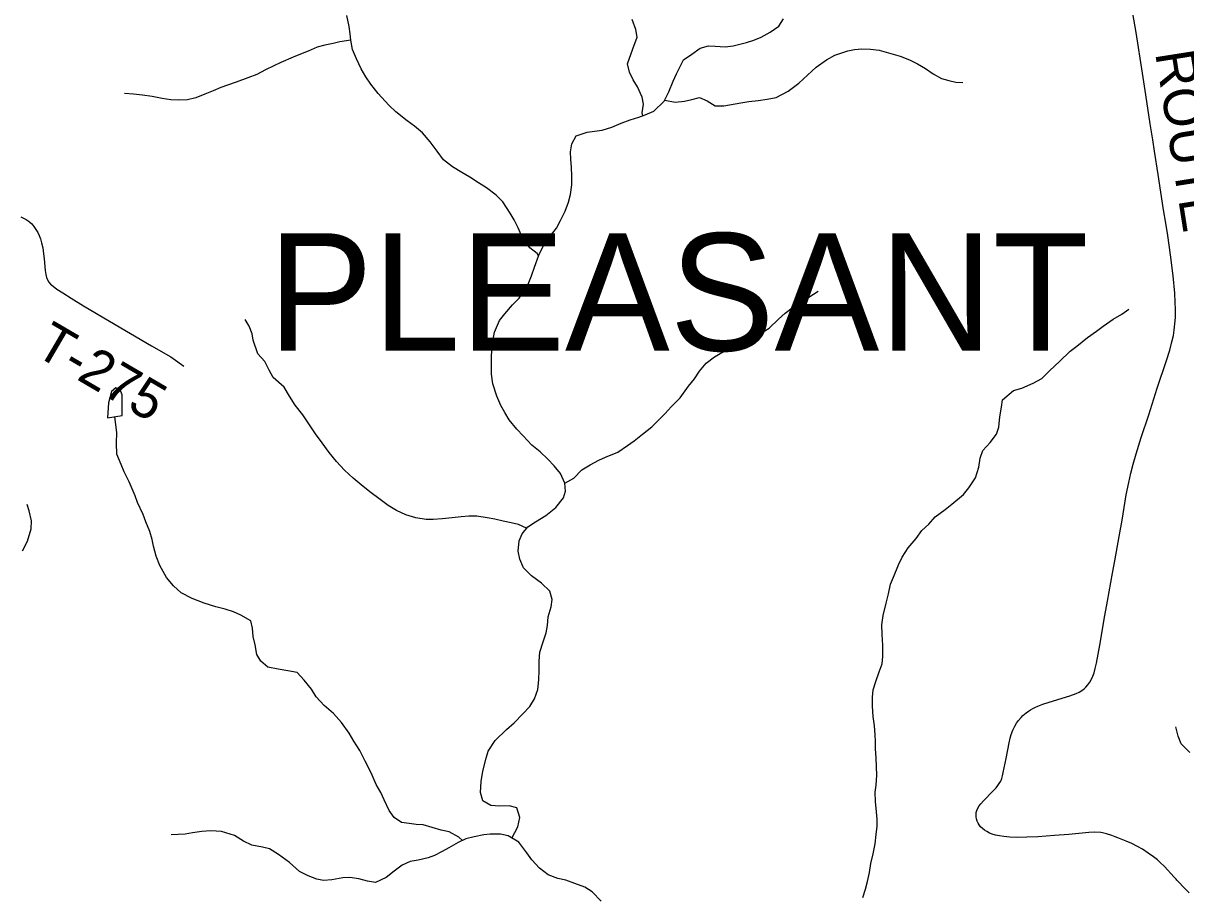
# Model space of a CAD drawing. Extents: x 1451455 to 1749751, y 218250 to 574981.
# Drawn here: x 1563948 to 1572855, y 296211 to 302883 of the extents above; entities that cross this region are included whole.
import ezdxf

# ---------------------------------------------------------------- set-up
doc = ezdxf.new("R2010")
doc.units = 0
for name, color, linetype in [('GM_X_County_Road', 7, 'Continuous'), ('GM_X_County_Road_Text', 7, 'Continuous'), ('GM_X_Minor_Lake', 7, 'Continuous'), ('GM_X_Minor_River', 7, 'Continuous'), ('GM_X_Township_Road', 7, 'Continuous'), ('GM_X_Township_Road_Text', 7, 'Continuous'), ('GM_X_Township_Text', 7, 'Continuous')]:
    doc.layers.add(name, color=color, linetype=linetype)

msp = doc.modelspace()

# ---------------------------------------------------------------- linework, layer by layer
at = {"layer": 'GM_X_County_Road'}
msp.add_lwpolyline([(1572880, 296218.5), (1572840.9, 296258.1), (1572797.8, 296303.1), (1572787, 296315.4), (1572780.4, 296322.6), (1572764.8, 296339.6), (1572691.8, 296419.1), (1572659.3, 296451), (1572637.4, 296470.4), (1572607, 296494.9), (1572567.4, 296523.5), (1572523.7, 296551.8), (1572484.2, 296574.6), (1572440.5, 296596.6), (1572398.8, 296615.1), (1572334.8, 296639.8), (1572313.3, 296648.1), (1572288.8, 296656.8), (1572248.6, 296670), (1572217, 296677.1), (1572204.3, 296679.5), (1572156.2, 296683.2), (1572110.8, 296681.7), (1572036.1, 296674), (1571957.7, 296666), (1571849.9, 296656.7), (1571722.4, 296647.4), (1571637.1, 296644.3), (1571568.2, 296643.7), (1571505.7, 296645.5), (1571459.8, 296649.3), (1571427.1, 296654.1), (1571397.7, 296660.3), (1571372.2, 296668), (1571350.6, 296676.7), (1571329.6, 296687.3), (1571312.7, 296698.1), (1571297, 296710.8), (1571282.7, 296725.2), (1571272.3, 296738.5), (1571263.3, 296752.9), (1571256.1, 296768.3), (1571251.2, 296784.6), (1571248.5, 296801.5), (1571248.4, 296818.4), (1571250.1, 296835), (1571253.6, 296848.2), (1571261.7, 296866.9), (1571272.1, 296884.2), (1571284.2, 296900.2), (1571304.2, 296922.4), (1571377.5, 296997.4), (1571401.1, 297024.2), (1571415.5, 297040.5), (1571425.8, 297056), (1571436.7, 297073.1), (1571445, 297093.7), (1571449.5, 297114.6), (1571455.7, 297139.6), (1571478.2, 297248.6), (1571500.9, 297367.8), (1571509.2, 297403.1), (1571517.6, 297431.7), (1571530.6, 297465.7), (1571545.2, 297495.7), (1571558.8, 297518.5), (1571574, 297540.3), (1571593.5, 297563), (1571607.5, 297577.2), (1571633, 297598.6), (1571649.2, 297610.1), (1571665.1, 297620.3), (1571682.7, 297631.2), (1571697.6, 297638.9), (1571720.9, 297649.8), (1571760.7, 297664.3), (1571799.8, 297676.9), (1571875, 297700.3), (1571965.8, 297728.1), (1572014.7, 297745.9), (1572038.1, 297756.9), (1572057.5, 297768), (1572075.2, 297781.8), (1572089.1, 297794.9), (1572103.8, 297811.8), (1572118.9, 297832.6), (1572131.8, 297854.9), (1572142.7, 297878.2), (1572152.7, 297905.5), (1572161.7, 297936.7), (1572170.8, 297978), (1572195.8, 298116.6), (1572235.5, 298342.6), (1572254.4, 298452.6), (1572293.3, 298668.9), (1572310.3, 298762.4), (1572344, 298949.5), (1572366.5, 299075.4), (1572399.1, 299269.5), (1572417.3, 299363), (1572432.9, 299433.7), (1572450.8, 299503.7), (1572474.1, 299582.5), (1572514.2, 299707.6), (1572571, 299882.3), (1572636.7, 300085.2), (1572706.6, 300297), (1572731.4, 300378.4), (1572748.6, 300441.6), (1572759.7, 300489.2), (1572766.6, 300531), (1572772, 300579.6), (1572775.1, 300628.5), (1572776.1, 300690.5), (1572774.6, 300742.7), (1572769.7, 300814.6), (1572756.9, 300948.2), (1572737.1, 301107.4), (1572717, 301256.8), (1572701.4, 301350.5), (1572684.2, 301454.1), (1572642.3, 301723.2), (1572615.3, 301901.6), (1572601.9, 301989.1), (1572582.4, 302112.3), (1572550, 302333), (1572522.6, 302501.3), (1572473.7, 302812.5), (1572449.3, 302958)], dxfattribs=at)
at = {"layer": 'GM_X_Minor_Lake'}
for points in [[(1564705.8, 299876.2), (1564705.6, 299982.3), (1564706.5, 300034.3), (1564691.1, 300074.6), (1564657.4, 300089.1), (1564625, 300061.6), (1564601.5, 299973.9), (1564593.6, 299858)], [(1564593.6, 299858), (1564705.8, 299876.2)]]:
    msp.add_lwpolyline(points, dxfattribs=at)
at = {"layer": 'GM_X_Minor_River'}
for points in [[(1567896.4, 301100.4), (1567886.3, 301119.3), (1567829.1, 301162.2), (1567770.5, 301243.2), (1567739.7, 301313.7), (1567708.7, 301376.2), (1567677.6, 301426.7), (1567621.1, 301513.7), (1567572, 301566.5), (1567497, 301621.7), (1567435.7, 301660.7), (1567368.5, 301703.7), (1567307.1, 301738.7), (1567237.9, 301781.8), (1567168.9, 301837), (1567118, 301901.8), (1567065.3, 301974.7), (1567006.5, 302043.6), (1566945.3, 302094.6), (1566890.1, 302135.5), (1566803.3, 302204.9), (1566750.1, 302253.8), (1566667.7, 302343.2), (1566611, 302416.1), (1566571.9, 302472.8), (1566537, 302533.3), (1566502.3, 302610), (1566469.5, 302680.5), (1566456.7, 302752.8), (1566451.6, 302802.9), (1566444.5, 302857), (1566427.9, 302943.4)], [(1569071, 302645.8), (1569133.7, 302690.8), (1569198, 302709.9), (1569249.9, 302707), (1569325.8, 302701.9), (1569387.8, 302708.9), (1569490.2, 302735.3), (1569544.5, 302752.5), (1569600.8, 302775.6), (1569671.4, 302814.5), (1569736.1, 302859.6), (1569773, 302917)], [(1568693.8, 302173.5), (1568689.8, 302195.4), (1568698.9, 302263.3), (1568689.8, 302315.5), (1568653.1, 302396.1), (1568622, 302448.7), (1568593.1, 302509.2), (1568578.1, 302571.4), (1568618, 302686.9), (1568651.5, 302776.5), (1568642.5, 302834.6), (1568613.8, 302911.2)], [(1566456.7, 302752.8), (1566374.6, 302740), (1566322.4, 302728.9), (1566258.2, 302715.8), (1566200, 302698.8), (1566131.5, 302667.8), (1566071.2, 302644.7), (1566016.9, 302623.6), (1565922.3, 302583), (1565867.8, 302555.8), (1565803.4, 302526.8), (1565736.8, 302489.8), (1565668.5, 302464.9), (1565578, 302432.3), (1565513.6, 302407.3), (1565461.4, 302390.1), (1565403, 302365), (1565338.6, 302340), (1565270.2, 302311), (1565206, 302296), (1565138, 302293.1), (1565078.1, 302296), (1565012.3, 302307.1), (1564934.6, 302322.3), (1564860.8, 302331.5), (1564793, 302338.5), (1564723.1, 302343.6)], [(1568862.9, 302294.3), (1568942.9, 302277.5), (1569013, 302286.4), (1569069.2, 302297.6), (1569129.4, 302312.6), (1569188.9, 302287.7), (1569248.3, 302250.7), (1569316.2, 302249.7), (1569446.5, 302273.6), (1569506.6, 302282.7), (1569578.7, 302291.6), (1569646.8, 302300.5), (1569717, 302313.5), (1569809.7, 302362.1), (1569890.7, 302424.8), (1569955.7, 302485.9), (1570022.7, 302546.9), (1570101.5, 302603.7), (1570166.1, 302638.7), (1570266.6, 302671.2), (1570316.7, 302682.4), (1570372.8, 302687.5), (1570438.7, 302684.5), (1570504.5, 302675.5), (1570596, 302652), (1570665.6, 302630.9), (1570737.1, 302601.8), (1570798.5, 302570.8), (1570861.9, 302535.8), (1570919.1, 302494.8), (1570982.5, 302459.8), (1571040.2, 302442.9), (1571093.9, 302432.1), (1571147.9, 302429.2)], [(1567691.1, 296638.1), (1567736.6, 296725.1), (1567753.8, 296796.9), (1567729, 296869.3), (1567671.3, 296884.2), (1567597.4, 296883.4), (1567529.5, 296888.5), (1567468.1, 296923.4), (1567451.2, 296987.7), (1567456.6, 297071.7), (1567468, 297151.6), (1567493.6, 297249.2), (1567510.5, 297305), (1567563.8, 297386.2), (1567649.2, 297469), (1567708, 297520.1), (1567775.1, 297591.1), (1567830, 297646.3), (1567865, 297705.8), (1567890.2, 297777.4), (1567899.4, 297851.3), (1567900.6, 297923.3), (1567899.8, 297993.4), (1567906.9, 298063.3), (1567932.3, 298143), (1567955.4, 298210.6), (1567964.3, 298266.5), (1567969.4, 298334.5), (1567992.7, 298410.2), (1567999.6, 298466.1), (1567982.7, 298530.4), (1567917.8, 298591.4), (1567842.8, 298646.6), (1567779.9, 298709.6), (1567753, 298776.1), (1567740.1, 298836.3), (1567747.4, 298916.2), (1567770.3, 298969.9), (1567813.2, 299023.3), (1567873.8, 299062.3), (1567950.5, 299109.2), (1568027.5, 299172), (1568086.7, 299245.1), (1568103.5, 299296.9), (1568096.5, 299357), (1568063.8, 299431.6), (1568016.8, 299490.3), (1567967.8, 299543.1), (1567908.7, 299598.1), (1567843.6, 299649.1), (1567776.9, 299720.2), (1567729.8, 299773), (1567671, 299843.9), (1567638, 299898.5), (1567606.9, 299953), (1567576.2, 300025.5), (1567545.8, 300120), (1567535, 300194.2), (1567534.3, 300270.3), (1567535.4, 300336.3), (1567540.4, 300394.2), (1567547.5, 300460.2), (1567558.4, 300516), (1567597.9, 300605.5), (1567636.7, 300656.9), (1567695.8, 300724), (1567746.6, 300775.2), (1567810.2, 300870.3), (1567841.5, 300947.9), (1567864.5, 301013.5), (1567898.1, 301105.1), (1567933.3, 301178.6), (1567978.3, 301239.9), (1568033.4, 301313.1), (1568064.4, 301370.6), (1568099.6, 301442.1), (1568124.7, 301511.8), (1568139.7, 301571.6), (1568150.9, 301645.5), (1568152.1, 301713.5), (1568149.2, 301777.6), (1568144.2, 301841.7), (1568141.2, 301897.8), (1568152.2, 301959.6), (1568183.2, 302019.2), (1568267.6, 302047.9), (1568323.7, 302055), (1568383.8, 302064.1), (1568458.1, 302087), (1568528.5, 302115.9), (1568596.9, 302142.8), (1568663.2, 302161.8), (1568713.5, 302181), (1568779.9, 302210), (1568859.2, 302286.8), (1568894.3, 302356.3), (1568927.6, 302437.9), (1568952.6, 302495.5), (1568977.4, 302547.2), (1569006.3, 302602.8), (1569071, 302645.8)], [(1568096.5, 299357), (1568165.2, 299396), (1568228.2, 299459), (1568290.8, 299498.1), (1568357.3, 299535.1), (1568407.7, 299556.3), (1568502.3, 299596.8), (1568577, 299645.7), (1568627.6, 299682.9), (1568692.4, 299733.9), (1568763.3, 299790.9), (1568814.1, 299840.1), (1568864.9, 299891.3), (1568911.8, 299942.6), (1568980.9, 300011.6), (1569044.3, 300100.6), (1569091.3, 300157.9), (1569130.2, 300217.4), (1569179.2, 300278.6), (1569244, 300325.6), (1569318.6, 300368.5), (1569391.1, 300397.4), (1569457.6, 300430.4), (1569524.1, 300465.3), (1569596.7, 300506.2), (1569663.4, 300547.2), (1569734.5, 300616.1), (1569785.2, 300661.4), (1569850, 300710.4), (1569916.7, 300755.4), (1569967.1, 300784.6), (1570037.8, 300829.5)], [(1570379.4, 296181.9), (1570400.5, 296245.6), (1570415.5, 296305.4), (1570430.6, 296375.2), (1570441.8, 296443.1), (1570459, 296516.9), (1570474.2, 296592.7), (1570483.4, 296664.6), (1570490.5, 296730.5), (1570491.4, 296782.5), (1570486.4, 296838.6), (1570477.7, 296918.8), (1570474.9, 296988.9), (1570481.8, 297044.8), (1570487.1, 297120.8), (1570486.1, 297182.8), (1570483.3, 297252.9), (1570478.5, 297321), (1570477.4, 297379.1), (1570474.3, 297429.1), (1570469.5, 297499.3), (1570458.7, 297569.5), (1570454, 297649.6), (1570455.2, 297717.6), (1570460.1, 297773.5), (1570481.2, 297837.2), (1570506.4, 297910.9), (1570527.4, 297972.6), (1570534.4, 298030.5), (1570533.8, 298116.6), (1570529.2, 298198.7), (1570526.4, 298272.8), (1570535.6, 298344.6), (1570559.2, 298438.3), (1570576.4, 298510.1), (1570591.6, 298583.9), (1570614.5, 298637.5), (1570654.1, 298731), (1570681, 298790.6), (1570728.2, 298861.9), (1570789.4, 298935), (1570832.4, 298996.3), (1570887.1, 299043.5), (1570934, 299098.8), (1571010.9, 299155.6), (1571061.6, 299196.8), (1571152.8, 299271.4), (1571193.6, 299322.8), (1571244.8, 299398.1), (1571268.2, 299479.7), (1571279.4, 299549.6), (1571300.4, 299609.3), (1571357.3, 299670.4), (1571404.4, 299733.7), (1571423.3, 299787.5), (1571430.6, 299867.4), (1571441.8, 299941.2), (1571450.8, 299997.1), (1571535.9, 300067.8), (1571598.1, 300084.9), (1571684.7, 300123.5), (1571751.3, 300160.5), (1571814.3, 300221.6), (1571887.4, 300290.5), (1571968.7, 300369.2), (1572019.3, 300408.5), (1572102.3, 300475.2), (1572171.1, 300524.1), (1572221.7, 300561.4), (1572298.5, 300614.2), (1572365.1, 300653.2), (1572419.7, 300690.4)], [(1567804.7, 299012.8), (1567743.5, 299040.4), (1567685.8, 299055.3), (1567624, 299066.2), (1567560.3, 299081.2), (1567502.5, 299092.1), (1567422.8, 299105.4), (1567362.9, 299106.3), (1567302.8, 299101.2), (1567234.7, 299092.3), (1567156.7, 299083.5), (1567088.6, 299078.6), (1567034.7, 299079.4), (1566957, 299092.6), (1566879.4, 299115.8), (1566808, 299149), (1566744.7, 299188), (1566681.5, 299233), (1566604.6, 299292.2), (1566537.5, 299345.3), (1566474.4, 299396.3), (1566409.5, 299457.4), (1566346.7, 299524.4), (1566291.9, 299593.3), (1566239.2, 299668.1), (1566186.4, 299737), (1566135.7, 299813.8), (1566088.8, 299880.6), (1566030.2, 299955.6), (1565987.3, 300024.3), (1565946.5, 300093), (1565863.8, 300168.3), (1565830.8, 300224.8), (1565799.9, 300289.4), (1565745, 300348.3), (1565710.7, 300452.9), (1565701.6, 300503), (1565678.6, 300561.4), (1565647.4, 300611.9)], [(1567313.8, 296619.8), (1567285.6, 296644.1), (1567212.4, 296685.2), (1567150.6, 296698.2), (1567081, 296719.3), (1567011.4, 296738.4), (1566957.5, 296743.2), (1566905.7, 296750), (1566845.9, 296757), (1566790.5, 296795.8), (1566751.5, 296850.5), (1566712.9, 296931.1), (1566687.8, 296987.6), (1566652.9, 297048.1), (1566612.4, 297138.8), (1566568, 297227.6), (1566527.3, 297308.3), (1566480.6, 297381), (1566445.6, 297441.6), (1566387.1, 297524.6), (1566324.3, 297591.6), (1566253.4, 297654.7), (1566192.5, 297721.7), (1566157.5, 297778.3), (1566100.7, 297847.2), (1566045.7, 297906.1), (1565976, 297919.2), (1565900.3, 297932.4), (1565822.6, 297947.6), (1565769.4, 297994.5), (1565738.3, 298045), (1565725.6, 298119.2), (1565710.7, 298183.5), (1565703.7, 298247.6), (1565692.7, 298303.9), (1565615.5, 298347.1), (1565559.9, 298372), (1565494.3, 298393), (1565422.7, 298410.1), (1565333.2, 298437.5), (1565241.9, 298473), (1565158.7, 298516.3), (1565099.6, 298571.2), (1565044.7, 298634.1), (1564994.3, 298727), (1564965.6, 298799.5), (1564946.9, 298875.8), (1564935.7, 298926), (1564916.7, 298986.4), (1564886, 299060.9), (1564867, 299117.2), (1564824.5, 299209.9), (1564805.4, 299260.3), (1564782.3, 299314.7), (1564759.2, 299367), (1564720.6, 299445.7), (1564697.5, 299502.1), (1564664.9, 299580.6), (1564662.3, 299664.8), (1564665.7, 299746.8), (1564648.5, 299866.9)], [(1563941, 298839.5), (1563980.2, 298912.9), (1564007.8, 299008.6), (1564010.8, 299068.5), (1563992.1, 299144.9), (1563976.9, 299195.2)], [(1572886.1, 297293.7), (1572819.3, 297360.8), (1572796.3, 297419.2), (1572777.5, 297489.5)], [(1565383.9, 296693.6), (1565315.9, 296688.6), (1565245.8, 296677.7), (1565189.7, 296668.6), (1565133.7, 296665.5), (1565081.7, 296662.3)], [(1568374.6, 296154.9), (1568305.8, 296226), (1568250.4, 296260.9), (1568173, 296290.1), (1568105.5, 296315.1), (1568043.7, 296328.1), (1567970.3, 296357.3), (1567903.1, 296406.3), (1567844.3, 296471.3), (1567807.2, 296523.9), (1567744.6, 296606.9), (1567663.5, 296654.2), (1567605.7, 296667.1), (1567525.8, 296668.4), (1567475.8, 296663.1), (1567403.6, 296648.2), (1567339.4, 296631.2), (1567279, 296604.1), (1567208.3, 296563.2), (1567157.9, 296536), (1567099.4, 296504.9), (1567049.2, 296485.6), (1566972.9, 296468.8), (1566912.8, 296457.7), (1566850.4, 296430.7), (1566789.7, 296385.6), (1566728.9, 296336.5), (1566646.3, 296297.7), (1566584.5, 296306.7), (1566518.9, 296325.7), (1566451.1, 296336.8), (1566397.1, 296333.6), (1566312.9, 296316.9), (1566248.9, 296313.9), (1566197.1, 296322.7), (1566129.6, 296347.8), (1566064.2, 296380.8), (1565987.4, 296452.1), (1565904.5, 296511.4), (1565835.3, 296556.5), (1565781.5, 296567.3), (1565699.9, 296584.6), (1565634.4, 296613.6), (1565565.2, 296658.8), (1565465.8, 296688.3), (1565383.9, 296693.6)]]:
    msp.add_lwpolyline(points, dxfattribs=at)
at = {"layer": 'GM_X_Township_Road'}
msp.add_lwpolyline([(1563928.4, 301398.8), (1563954.8, 301387), (1563970.1, 301378.6), (1563984.9, 301369.6), (1563998.1, 301359.1), (1564013.9, 301344.3), (1564030.2, 301323.9), (1564045.6, 301302.6), (1564058.8, 301280), (1564070, 301256.3), (1564079.3, 301231.7), (1564088.3, 301200.2), (1564096.8, 301161.7), (1564104.2, 301116.4), (1564108.6, 301077.3), (1564115.9, 300989), (1564120.7, 300956.5), (1564126.6, 300934.3), (1564134.2, 300916.2), (1564144.2, 300899.3), (1564156.8, 300884.3), (1564176.6, 300867.1), (1564206, 300846.1), (1564250, 300817.5), (1564316.3, 300775.1), (1564410.8, 300715.9), (1564608.4, 300598.9), (1564931.6, 300411), (1565079.2, 300325.5), (1565096.4, 300314.7), (1565178.6, 300254.4)], dxfattribs=at)

# ---------------------------------------------------------------- texts
at = {"layer": 'GM_X_County_Road_Text'}
msp.add_text('ROUTE', height=300, rotation=278.99397, dxfattribs=at).set_placement((1572619.5, 302655.3))
at = {"layer": 'GM_X_Township_Road_Text'}
msp.add_text('T-275', height=300, rotation=329.65988, dxfattribs=at).set_placement((1564022.1, 300348.7))
at = {"layer": 'GM_X_Township_Text'}
msp.add_text('PLEASANT', height=900, rotation=0.00001, dxfattribs=at).set_placement((1565823.6, 300373.4))

doc.saveas('drawing.dxf')
